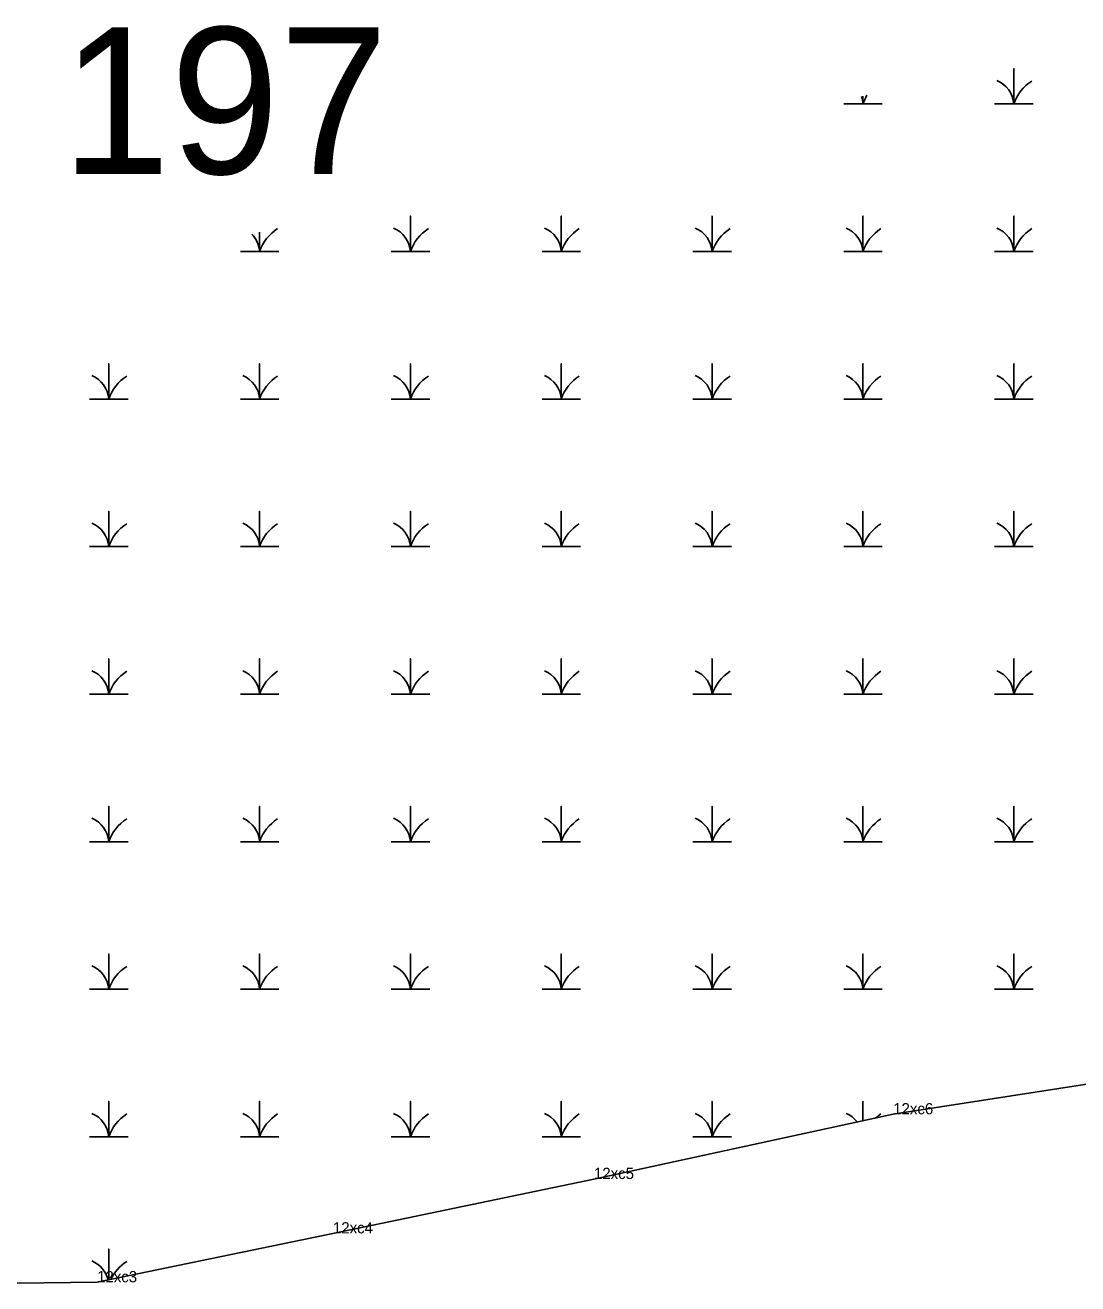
# Model space of a CAD drawing. Extents: x 2072529 to 2268796, y 436423 to 470406.
# Drawn here: x 2230453 to 2230922, y 451560 to 452121 of the extents above; entities that cross this region are included whole.
import ezdxf

# ---------------------------------------------------------------- set-up
doc = ezdxf.new("R2010")
doc.units = 0
for name, color, linetype in [('Default', 7, 'Continuous'), ('Exist Environmental Wetland Boundary', 7, 'Continuous'), ('Exist Environmental Wetland Boundary Cogo Comment', 7, 'Continuous'), ('Exist Hydro Swamp or Marsh', 7, 'Continuous'), ('Old_Level_20', 7, 'Continuous')]:
    doc.layers.add(name, color=color, linetype=linetype)

msp = doc.modelspace()

# ---------------------------------------------------------------- linework, layer by layer
at = {"layer": 'Exist Environmental Wetland Boundary'}
msp.add_lwpolyline([(2230425.55, 451559.76), (2230485.18, 451560.46), (2230590.33, 451582.25), (2230706.71, 451606.5), (2230840.12, 451635.35), (2230977.33, 451656.68)], dxfattribs=at)
at = {"layer": 'Exist Hydro Swamp or Marsh'}
for points in [[(2230885.3, 452085.89), (2230893.9, 452085.89), (2230893.9, 452101.67), (2230893.9, 452085.89), (2230902.5, 452085.89)], [(2230818.05, 452085.89), (2230826.65, 452085.89), (2230826.65, 452089.34)], [(2230826.65, 452089.34), (2230826.65, 452085.89), (2230835.25, 452085.89)], [(2230616.3, 452020.09), (2230624.9, 452020.09), (2230624.9, 452035.87), (2230624.9, 452020.09), (2230633.5, 452020.09)], [(2230683.55, 452020.09), (2230692.15, 452020.09), (2230692.15, 452035.87), (2230692.15, 452020.09), (2230700.75, 452020.09)], [(2230750.8, 452020.09), (2230759.4, 452020.09), (2230759.4, 452035.87), (2230759.4, 452020.09), (2230768, 452020.09)], [(2230818.05, 452020.09), (2230826.65, 452020.09), (2230826.65, 452035.87), (2230826.65, 452020.09), (2230835.25, 452020.09)], [(2230885.3, 452020.09), (2230893.9, 452020.09), (2230893.9, 452035.87), (2230893.9, 452020.09), (2230902.5, 452020.09)], [(2230549.05, 452020.09), (2230557.65, 452020.09), (2230557.65, 452028.68)], [(2230557.65, 452028.68), (2230557.65, 452020.09), (2230566.25, 452020.09)], [(2230481.8, 451954.29), (2230490.4, 451954.29), (2230490.4, 451970.07), (2230490.4, 451954.29), (2230499, 451954.29)], [(2230549.05, 451954.29), (2230557.65, 451954.29), (2230557.65, 451970.07), (2230557.65, 451954.29), (2230566.25, 451954.29)], [(2230616.3, 451954.29), (2230624.9, 451954.29), (2230624.9, 451970.07), (2230624.9, 451954.29), (2230633.5, 451954.29)], [(2230683.55, 451954.29), (2230692.15, 451954.29), (2230692.15, 451970.07), (2230692.15, 451954.29), (2230700.75, 451954.29)], [(2230750.8, 451954.29), (2230759.4, 451954.29), (2230759.4, 451970.07), (2230759.4, 451954.29), (2230768, 451954.29)], [(2230818.05, 451954.29), (2230826.65, 451954.29), (2230826.65, 451970.07), (2230826.65, 451954.29), (2230835.25, 451954.29)], [(2230885.3, 451954.29), (2230893.9, 451954.29), (2230893.9, 451970.07), (2230893.9, 451954.29), (2230902.5, 451954.29)], [(2230481.8, 451888.49), (2230490.4, 451888.49), (2230490.4, 451904.27), (2230490.4, 451888.49), (2230499, 451888.49)], [(2230549.05, 451888.49), (2230557.65, 451888.49), (2230557.65, 451904.27), (2230557.65, 451888.49), (2230566.25, 451888.49)], [(2230616.3, 451888.49), (2230624.9, 451888.49), (2230624.9, 451904.27), (2230624.9, 451888.49), (2230633.5, 451888.49)], [(2230683.55, 451888.49), (2230692.15, 451888.49), (2230692.15, 451904.27), (2230692.15, 451888.49), (2230700.75, 451888.49)], [(2230750.8, 451888.49), (2230759.4, 451888.49), (2230759.4, 451904.27), (2230759.4, 451888.49), (2230768, 451888.49)], [(2230818.05, 451888.49), (2230826.65, 451888.49), (2230826.65, 451904.27), (2230826.65, 451888.49), (2230835.25, 451888.49)], [(2230885.3, 451888.49), (2230893.9, 451888.49), (2230893.9, 451904.27), (2230893.9, 451888.49), (2230902.5, 451888.49)], [(2230481.8, 451822.69), (2230490.4, 451822.69), (2230490.4, 451838.47), (2230490.4, 451822.69), (2230499, 451822.69)], [(2230549.05, 451822.69), (2230557.65, 451822.69), (2230557.65, 451838.47), (2230557.65, 451822.69), (2230566.25, 451822.69)], [(2230616.3, 451822.69), (2230624.9, 451822.69), (2230624.9, 451838.47), (2230624.9, 451822.69), (2230633.5, 451822.69)], [(2230683.55, 451822.69), (2230692.15, 451822.69), (2230692.15, 451838.47), (2230692.15, 451822.69), (2230700.75, 451822.69)], [(2230750.8, 451822.69), (2230759.4, 451822.69), (2230759.4, 451838.47), (2230759.4, 451822.69), (2230768, 451822.69)], [(2230818.05, 451822.69), (2230826.65, 451822.69), (2230826.65, 451838.47), (2230826.65, 451822.69), (2230835.25, 451822.69)], [(2230885.3, 451822.69), (2230893.9, 451822.69), (2230893.9, 451838.47), (2230893.9, 451822.69), (2230902.5, 451822.69)], [(2230481.8, 451756.89), (2230490.4, 451756.89), (2230490.4, 451772.67), (2230490.4, 451756.89), (2230499, 451756.89)], [(2230549.05, 451756.89), (2230557.65, 451756.89), (2230557.65, 451772.67), (2230557.65, 451756.89), (2230566.25, 451756.89)], [(2230616.3, 451756.89), (2230624.9, 451756.89), (2230624.9, 451772.67), (2230624.9, 451756.89), (2230633.5, 451756.89)], [(2230683.55, 451756.89), (2230692.15, 451756.89), (2230692.15, 451772.67), (2230692.15, 451756.89), (2230700.75, 451756.89)], [(2230750.8, 451756.89), (2230759.4, 451756.89), (2230759.4, 451772.67), (2230759.4, 451756.89), (2230768, 451756.89)], [(2230818.05, 451756.89), (2230826.65, 451756.89), (2230826.65, 451772.67), (2230826.65, 451756.89), (2230835.25, 451756.89)], [(2230885.3, 451756.89), (2230893.9, 451756.89), (2230893.9, 451772.67), (2230893.9, 451756.89), (2230902.5, 451756.89)], [(2230481.8, 451691.09), (2230490.4, 451691.09), (2230490.4, 451706.87), (2230490.4, 451691.09), (2230499, 451691.09)], [(2230549.05, 451691.09), (2230557.65, 451691.09), (2230557.65, 451706.87), (2230557.65, 451691.09), (2230566.25, 451691.09)], [(2230616.3, 451691.09), (2230624.9, 451691.09), (2230624.9, 451706.87), (2230624.9, 451691.09), (2230633.5, 451691.09)], [(2230683.55, 451691.09), (2230692.15, 451691.09), (2230692.15, 451706.87), (2230692.15, 451691.09), (2230700.75, 451691.09)], [(2230750.8, 451691.09), (2230759.4, 451691.09), (2230759.4, 451706.87), (2230759.4, 451691.09), (2230768, 451691.09)], [(2230818.05, 451691.09), (2230826.65, 451691.09), (2230826.65, 451706.87), (2230826.65, 451691.09), (2230835.25, 451691.09)], [(2230885.3, 451691.09), (2230893.9, 451691.09), (2230893.9, 451706.87), (2230893.9, 451691.09), (2230902.5, 451691.09)], [(2230481.8, 451625.29), (2230490.4, 451625.29), (2230490.4, 451641.07), (2230490.4, 451625.29), (2230499, 451625.29)], [(2230549.05, 451625.29), (2230557.65, 451625.29), (2230557.65, 451641.07), (2230557.65, 451625.29), (2230566.25, 451625.29)], [(2230616.3, 451625.29), (2230624.9, 451625.29), (2230624.9, 451641.07), (2230624.9, 451625.29), (2230633.5, 451625.29)], [(2230683.55, 451625.29), (2230692.15, 451625.29), (2230692.15, 451641.07), (2230692.15, 451625.29), (2230700.75, 451625.29)], [(2230750.8, 451625.29), (2230759.4, 451625.29), (2230759.4, 451641.07), (2230759.4, 451625.29), (2230768, 451625.29)], [(2230826.65, 451632.44), (2230826.65, 451641.07), (2230826.65, 451632.44)], [(2230490.4, 451561.54), (2230490.4, 451575.27), (2230490.4, 451561.54)]]:
    msp.add_lwpolyline(points, dxfattribs=at)
for centre, radius, start, end in [((2230881.63, 452085), 12.3, 4.1403, 67.535), ((2230912.14, 452079.83), 19.22, 122.1274, 161.6222), ((2230814.38, 452085), 12.3, 4.1403, 19.8748), ((2230844.89, 452079.83), 19.22, 148.9626, 161.6222), ((2230575.89, 452014.03), 19.22, 122.1274, 161.6222), ((2230612.63, 452019.2), 12.3, 4.1403, 67.535), ((2230643.14, 452014.03), 19.22, 122.1274, 161.6222), ((2230679.88, 452019.2), 12.3, 4.1403, 67.535), ((2230710.39, 452014.03), 19.22, 122.1274, 161.6222), ((2230747.13, 452019.2), 12.3, 4.1403, 67.535), ((2230777.64, 452014.03), 19.22, 122.1274, 161.6222), ((2230814.38, 452019.2), 12.3, 4.1403, 67.535), ((2230844.89, 452014.03), 19.22, 122.1274, 161.6222), ((2230881.63, 452019.2), 12.3, 4.1403, 67.535), ((2230912.14, 452014.03), 19.22, 122.1274, 161.6222), ((2230545.38, 452019.2), 12.3, 4.1403, 44.8525), ((2230478.13, 451953.4), 12.3, 4.1403, 67.535), ((2230508.64, 451948.23), 19.22, 122.1274, 161.6222), ((2230545.38, 451953.4), 12.3, 4.1403, 67.535), ((2230575.89, 451948.23), 19.22, 122.1274, 161.6222), ((2230612.63, 451953.4), 12.3, 4.1403, 67.535), ((2230643.14, 451948.23), 19.22, 122.1274, 161.6222), ((2230679.88, 451953.4), 12.3, 4.1403, 67.535), ((2230710.39, 451948.23), 19.22, 122.1274, 161.6222), ((2230747.13, 451953.4), 12.3, 4.1403, 67.535), ((2230777.64, 451948.23), 19.22, 122.1274, 161.6222), ((2230814.38, 451953.4), 12.3, 4.1403, 67.535), ((2230844.89, 451948.23), 19.22, 122.1274, 161.6222), ((2230881.63, 451953.4), 12.3, 4.1403, 67.535), ((2230912.14, 451948.23), 19.22, 122.1274, 161.6222), ((2230478.13, 451887.6), 12.3, 4.1403, 67.535), ((2230508.64, 451882.43), 19.22, 122.1274, 161.6222), ((2230545.38, 451887.6), 12.3, 4.1403, 67.535), ((2230575.89, 451882.43), 19.22, 122.1274, 161.6222), ((2230612.63, 451887.6), 12.3, 4.1403, 67.535), ((2230643.14, 451882.43), 19.22, 122.1274, 161.6222), ((2230679.88, 451887.6), 12.3, 4.1403, 67.535), ((2230710.39, 451882.43), 19.22, 122.1274, 161.6222), ((2230747.13, 451887.6), 12.3, 4.1403, 67.535), ((2230777.64, 451882.43), 19.22, 122.1274, 161.6222), ((2230814.38, 451887.6), 12.3, 4.1403, 67.535), ((2230844.89, 451882.43), 19.22, 122.1274, 161.6222), ((2230881.63, 451887.6), 12.3, 4.1403, 67.535), ((2230912.14, 451882.43), 19.22, 122.1274, 161.6222), ((2230478.13, 451821.8), 12.3, 4.1403, 67.535), ((2230508.64, 451816.63), 19.22, 122.1274, 161.6222), ((2230545.38, 451821.8), 12.3, 4.1403, 67.535), ((2230575.89, 451816.63), 19.22, 122.1274, 161.6222), ((2230612.63, 451821.8), 12.3, 4.1403, 67.535), ((2230643.14, 451816.63), 19.22, 122.1274, 161.6222), ((2230679.88, 451821.8), 12.3, 4.1403, 67.535), ((2230710.39, 451816.63), 19.22, 122.1274, 161.6222), ((2230747.13, 451821.8), 12.3, 4.1403, 67.535), ((2230777.64, 451816.63), 19.22, 122.1274, 161.6222), ((2230814.38, 451821.8), 12.3, 4.1403, 67.535), ((2230844.89, 451816.63), 19.22, 122.1274, 161.6222), ((2230881.63, 451821.8), 12.3, 4.1403, 67.535), ((2230912.14, 451816.63), 19.22, 122.1274, 161.6222), ((2230478.13, 451756), 12.3, 4.1403, 67.535), ((2230508.64, 451750.83), 19.22, 122.1274, 161.6222), ((2230545.38, 451756), 12.3, 4.1403, 67.535), ((2230575.89, 451750.83), 19.22, 122.1274, 161.6222), ((2230612.63, 451756), 12.3, 4.1403, 67.535), ((2230643.14, 451750.83), 19.22, 122.1274, 161.6222), ((2230679.88, 451756), 12.3, 4.1403, 67.535), ((2230710.39, 451750.83), 19.22, 122.1274, 161.6222), ((2230747.13, 451756), 12.3, 4.1403, 67.535), ((2230777.64, 451750.83), 19.22, 122.1274, 161.6222), ((2230814.38, 451756), 12.3, 4.1403, 67.535), ((2230844.89, 451750.83), 19.22, 122.1274, 161.6222), ((2230881.63, 451756), 12.3, 4.1403, 67.535), ((2230912.14, 451750.83), 19.22, 122.1274, 161.6222), ((2230478.13, 451690.2), 12.3, 4.1403, 67.535), ((2230508.64, 451685.03), 19.22, 122.1274, 161.6222), ((2230545.38, 451690.2), 12.3, 4.1403, 67.535), ((2230575.89, 451685.03), 19.22, 122.1274, 161.6222), ((2230612.63, 451690.2), 12.3, 4.1403, 67.535), ((2230643.14, 451685.03), 19.22, 122.1274, 161.6222), ((2230679.88, 451690.2), 12.3, 4.1403, 67.535), ((2230710.39, 451685.03), 19.22, 122.1274, 161.6222), ((2230747.13, 451690.2), 12.3, 4.1403, 67.535), ((2230777.64, 451685.03), 19.22, 122.1274, 161.6222), ((2230814.38, 451690.2), 12.3, 4.1403, 67.535), ((2230844.89, 451685.03), 19.22, 122.1274, 161.6222), ((2230881.63, 451690.2), 12.3, 4.1403, 67.535), ((2230912.14, 451685.03), 19.22, 122.1274, 161.6222), ((2230478.13, 451624.4), 12.3, 4.1403, 67.535), ((2230508.64, 451619.23), 19.22, 122.1274, 161.6222), ((2230545.38, 451624.4), 12.3, 4.1403, 67.535), ((2230575.89, 451619.23), 19.22, 122.1274, 161.6222), ((2230612.63, 451624.4), 12.3, 4.1403, 67.535), ((2230643.14, 451619.23), 19.22, 122.1274, 161.6222), ((2230679.88, 451624.4), 12.3, 4.1403, 67.535), ((2230710.39, 451619.23), 19.22, 122.1274, 161.6222), ((2230747.13, 451624.4), 12.3, 4.1403, 67.535), ((2230777.64, 451619.23), 19.22, 122.1274, 161.6222), ((2230814.38, 451624.4), 12.3, 37.5472, 67.535), ((2230844.89, 451619.23), 19.22, 122.1274, 131.4678), ((2230478.13, 451558.6), 12.3, 13.5208, 67.535), ((2230508.64, 451553.43), 19.22, 122.1274, 154.422)]:
    msp.add_arc(centre, radius, start, end, dxfattribs=at)
at = {"layer": 'Old_Level_20'}
for p, q in [((2230840.12, 451635.35), (2230840.12, 451635.35)), ((2230706.71, 451606.5), (2230706.71, 451606.5)), ((2230590.33, 451582.25), (2230590.33, 451582.25)), ((2230485.18, 451560.46), (2230485.18, 451560.46))]:
    msp.add_line(p, q, dxfattribs=at)

# ---------------------------------------------------------------- texts
at = {"layer": 'Default'}
msp.add_text('197', height=65.34, dxfattribs=at).set_placement((2230469.25, 452054.71))
at = {"layer": 'Exist Environmental Wetland Boundary Cogo Comment'}
for s, p in [('12xc6', (2230840.12, 451635.35)), ('12xc5', (2230706.71, 451606.5)), ('12xc4', (2230590.33, 451582.25)), ('12xc3', (2230485.18, 451560.46))]:
    msp.add_text(s, height=5, dxfattribs=at).set_placement(p)

doc.saveas('drawing.dxf')
